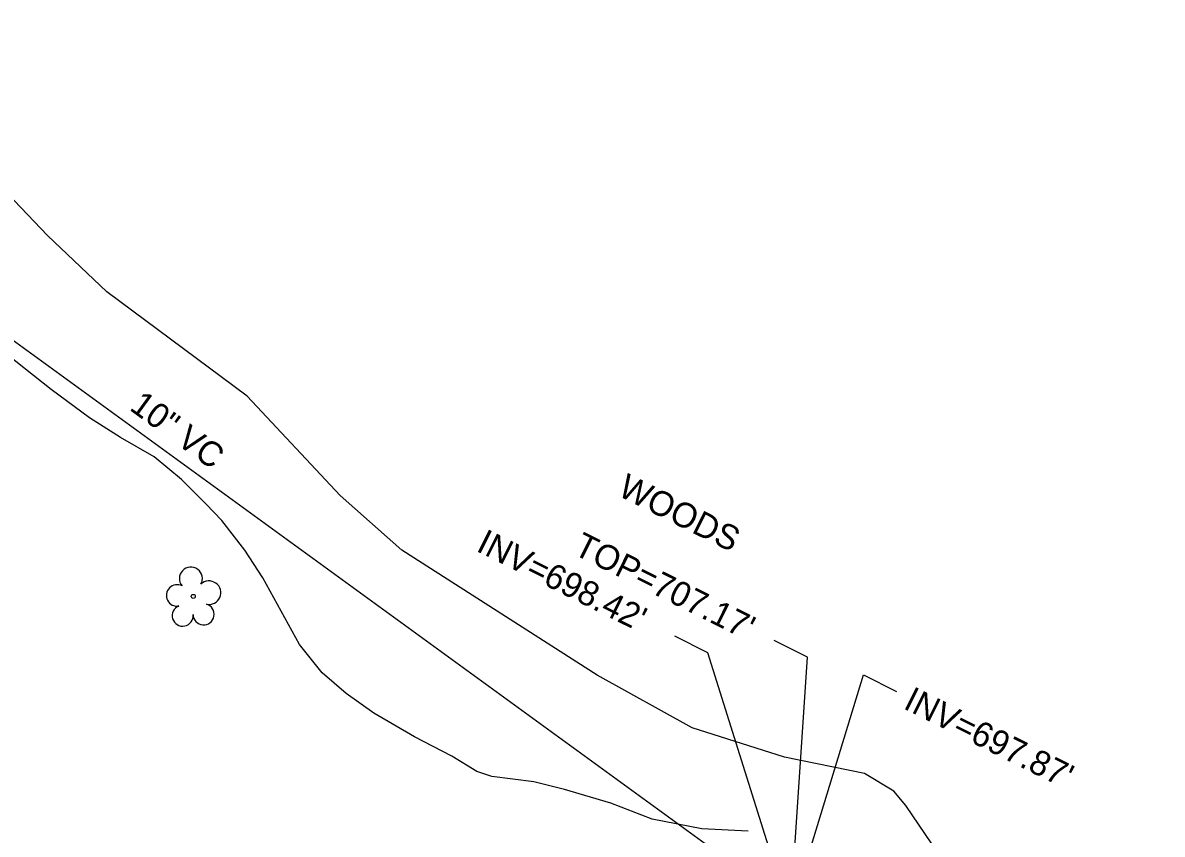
# Model space of a CAD drawing. Extents: x 1516784 to 1522736, y 634838 to 639369.
# Drawn here: x 1519853.3 to 1520037.3, y 638555.4 to 638686.3 of the extents above; entities that cross this region are included whole.
import ezdxf

# ---------------------------------------------------------------- set-up
doc = ezdxf.new("R2010")
doc.units = 0
for name, color, linetype in [('Exist Hydro Jurisdictional Stream or Body of Water Mitigable', 7, 'Continuous'), ('Exist Utilities Sanitary Sewer Manhole Leader', 7, 'Continuous'), ('Exist Utilities Sanitary Sewer Manhole Text', 7, 'Continuous'), ('Exist Utilities Sanitary Sewer UG Line', 7, 'Continuous'), ('Exist Utilities Sanitary Sewer UG Line Invert Elevation', 7, 'Continuous'), ('Exist Utilities Sanitary Sewer UG Line Leader', 7, 'Continuous'), ('Exist Utilities Sanitary Sewer UG Line Text', 7, 'Continuous'), ('Exist Vegetation Tree CELL', 7, 'Continuous'), ('Exist Vegetation Woods Line', 7, 'Continuous'), ('Exist Vegetation Woods Line Text', 7, 'Continuous')]:
    doc.layers.add(name, color=color, linetype=linetype)

msp = doc.modelspace()

# ---------------------------------------------------------------- linework, layer by layer
at = {"layer": 'Exist Hydro Jurisdictional Stream or Body of Water Mitigable'}
msp.add_lwpolyline([(1519970.45, 638555.83), (1519962.95, 638556.2), (1519954.94, 638557.77), (1519948.28, 638560.37), (1519940.8, 638562.59), (1519935.82, 638563.79), (1519929.08, 638564.69), (1519926.64, 638565.48), (1519922.57, 638567.94), (1519916.57, 638571.1), (1519910.02, 638574.9), (1519905.53, 638578.06), (1519901.63, 638581.42), (1519897.96, 638585.97), (1519895.03, 638591.38), (1519892.04, 638596.74), (1519889.17, 638601.21), (1519885.46, 638606.01), (1519882.86, 638608.69), (1519878.95, 638612.59), (1519874.49, 638616.25), (1519869.08, 638619.38), (1519864.08, 638622.57), (1519857.85, 638627.14), (1519849.28, 638633.9)], dxfattribs=at)
at = {"layer": 'Exist Utilities Sanitary Sewer Manhole Leader'}
msp.add_lwpolyline([(1519977.33, 638543.6), (1519980.02, 638583.95), (1519974.65, 638586.63)], dxfattribs=at)
at = {"layer": 'Exist Utilities Sanitary Sewer UG Line'}
msp.add_line((1519976.62, 638544.31), (1519814.93, 638661.74), dxfattribs=at)
at = {"layer": 'Exist Utilities Sanitary Sewer UG Line Leader'}
for points in [[(1519976.62, 638544.31), (1519963.97, 638584.64), (1519958.6, 638587.32)], [(1519977.34, 638542.64), (1519989.07, 638581.09), (1519994.44, 638578.42)]]:
    msp.add_lwpolyline(points, dxfattribs=at)
at = {"layer": 'Exist Vegetation Tree CELL'}
msp.add_line((1519880.83, 638593.75), (1519880.83, 638593.75), dxfattribs=at)
msp.add_circle((1519880.83, 638593.75), 0.326, dxfattribs=at)
for centre, radius, start, end in [((1519880.44, 638596.62), 1.86, 330.1651, 219.7134), ((1519878.22, 638593.9), 1.73, 62.6636, 279.3457), ((1519883.38, 638594.34), 1.9, 257.1011, 134.1999), ((1519879.12, 638590.63), 1.69, 111.5671, 6.231), ((1519882.5, 638590.85), 1.7, 181.2822, 74.56)]:
    msp.add_arc(centre, radius, start, end, dxfattribs=at)
at = {"layer": 'Exist Vegetation Woods Line'}
msp.add_lwpolyline([(1520046.25, 638546.95), (1520031.44, 638542.66), (1520027.2, 638541.53), (1520021.34, 638540.87), (1520015.23, 638541.02), (1520007.02, 638544.49), (1520003.17, 638549.31), (1519995.95, 638559.97), (1519994, 638562.33), (1519989.26, 638565.18), (1519976.34, 638567.78), (1519961.41, 638572.53), (1519946.08, 638581.04), (1519914.53, 638601.22), (1519904.53, 638610.01), (1519889.51, 638626.07), (1519866.87, 638642.9), (1519857.27, 638652), (1519843.15, 638666.76), (1519826.88, 638687.24), (1519808.24, 638716.3), (1519782.74, 638746.26), (1519752.52, 638785.77)], dxfattribs=at)

# ---------------------------------------------------------------- texts
at = {"layer": 'Exist Utilities Sanitary Sewer Manhole Text'}
msp.add_text("TOP=707.17'", height=4, rotation=333.5021, dxfattribs=at).set_placement((1519942.03, 638600.65))
at = {"layer": 'Exist Utilities Sanitary Sewer UG Line Invert Elevation'}
for s, p in [("INV=698.42'", (1519926.37, 638601.15)), ("INV=697.87'", (1519995.34, 638575.73))]:
    msp.add_text(s, height=4, rotation=333.5021, dxfattribs=at).set_placement(p)
at = {"layer": 'Exist Utilities Sanitary Sewer UG Line Text'}
msp.add_text('10" VC', height=4, rotation=324.0097, dxfattribs=at).set_placement((1519870.35, 638623.96))
at = {"layer": 'Exist Vegetation Woods Line Text'}
msp.add_text('WOODS', height=4, rotation=333.5021, dxfattribs=at).set_placement((1519949.2, 638610.12))

doc.saveas('drawing.dxf')
